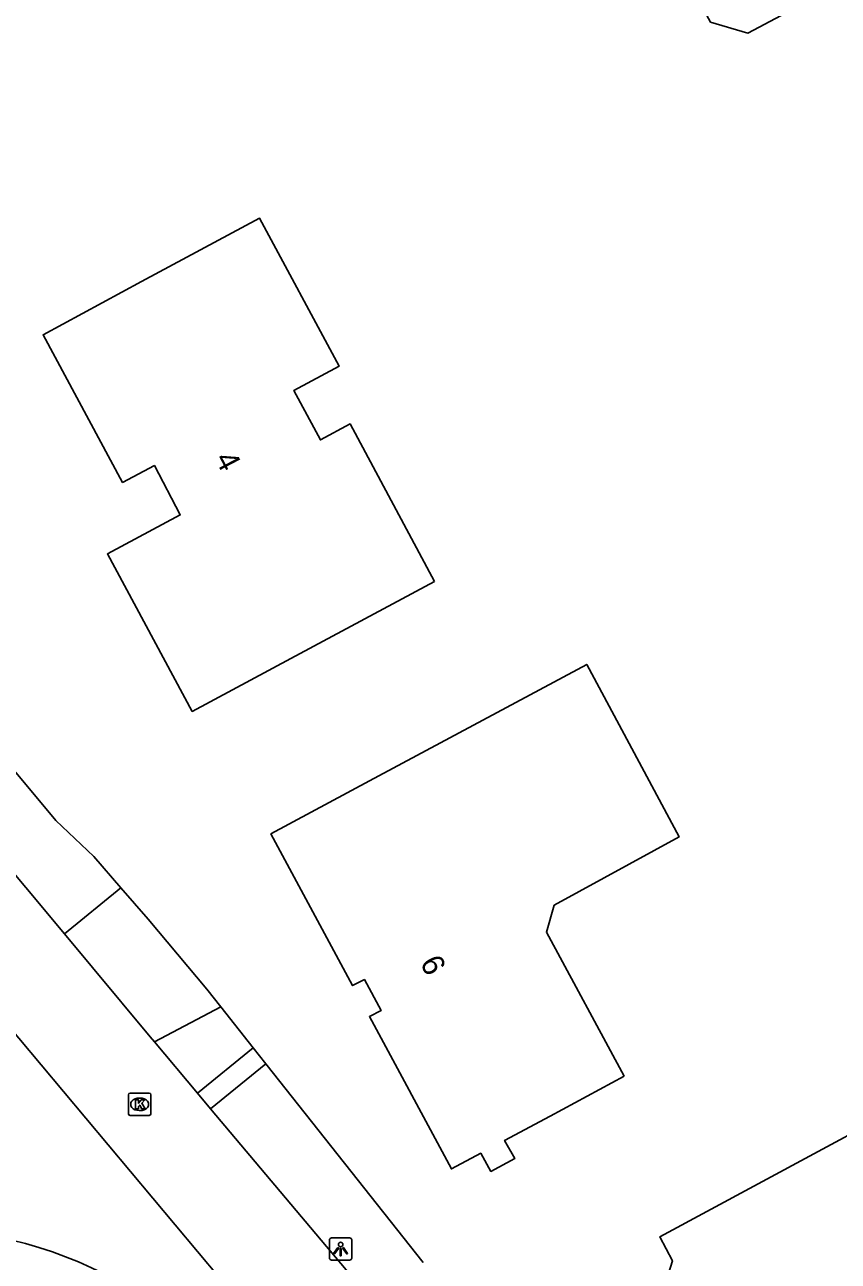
# Model space of a CAD drawing. Extents: x 157321 to 158827, y 386650 to 388532.
# Drawn here: x 158033.3 to 158069.6, y 387009.1 to 387064.3 of the extents above; entities that cross this region are included whole.
import ezdxf

# ---------------------------------------------------------------- set-up
doc = ezdxf.new("R2010")
doc.units = 0
for name, color, linetype in [('IMGEO_Fietspad_gesloten', 7, 'Continuous'), ('IMGEO_Groenvoorziening', 7, 'Continuous'), ('IMGEO_Kolk', 7, 'Continuous'), ('IMGEO_Lichtpunt', 7, 'Continuous'), ('IMGEO_Pand', 7, 'Continuous'), ('IMGEO_Pand_nummerreeks', 7, 'Continuous'), ('IMGEO_Rijbaan_lokaal_open', 7, 'Continuous'), ('IMGEO_Voetpad_open', 7, 'Continuous')]:
    doc.layers.add(name, color=color, linetype=linetype)

msp = doc.modelspace()

# ---------------------------------------------------------------- linework, layer by layer
at = {"layer": 'IMGEO_Fietspad_gesloten'}
msp.add_arc((158028.726, 386992.618), 17.871, 38.3367, 103.5976, dxfattribs=at)
at = {"layer": 'IMGEO_Groenvoorziening'}
for points in [[(158028.605, 387036.088), (158034.706, 387028.782), (158036.406, 387027.172), (158037.616, 387025.773)], [(158042.075, 387020.457), (158043.526, 387018.625)], [(158044.088, 387017.915), (158051.115, 387009.041)]]:
    msp.add_lwpolyline(points, dxfattribs=at)
at = {"layer": 'IMGEO_Kolk'}
for p, q in [((158037.951, 387015.678), (158037.951, 387016.53)), ((158038.026, 387016.604), (158038.878, 387016.604)), ((158038.439, 387016.384), (158038.464, 387016.384)), ((158038.952, 387016.53), (158038.952, 387015.678)), ((158038.878, 387015.604), (158038.026, 387015.604)), ((158038.462, 387015.824), (158038.437, 387015.824))]:
    msp.add_line(p, q, dxfattribs=at)
for points in [[(158037.951, 387015.678), (158037.951, 387016.53)], [(158038.026, 387016.604), (158038.878, 387016.604)], [(158038.272, 387016.304), (158038.395, 387016.304), (158038.395, 387016.153), (158038.525, 387016.304), (158038.689, 387016.304), (158038.543, 387016.153), (158038.696, 387015.904), (158038.544, 387015.904), (158038.459, 387016.068), (158038.395, 387016.001), (158038.395, 387015.904), (158038.272, 387015.904), (158038.272, 387016.304)], [(158038.952, 387016.53), (158038.952, 387015.678)], [(158038.878, 387015.604), (158038.026, 387015.604)]]:
    msp.add_lwpolyline(points, dxfattribs=at)
for centre, start, end in [((158038.028, 387016.528), 91.552, 178.448), ((158038.028, 387016.528), 91.552, 178.448), ((158038.876, 387016.528), 1.552, 88.448), ((158038.876, 387016.528), 1.552, 88.448), ((158038.028, 387015.68), 181.552, 268.448), ((158038.028, 387015.68), 181.552, 268.448), ((158038.876, 387015.68), 271.552, 358.448), ((158038.876, 387015.68), 271.552, 358.448)]:
    msp.add_arc(centre, 0.0765, start, end, dxfattribs=at)
for centre, major_axis, ratio, start_param, end_param in [((158038.438, 387016.104), (-0.387, 0.002), 0.722429, 4.712389, 7.853982), ((158038.463, 387016.104), (-0.39, 0.002), 0.717154, 1.570796, 4.712389)]:
    msp.add_ellipse(centre, major_axis=major_axis, ratio=ratio, start_param=start_param, end_param=end_param, dxfattribs=at)
at = {"layer": 'IMGEO_Lichtpunt'}
for p, q in [((158047.828, 387010.139), (158047.02, 387010.139)), ((158047.828, 387010.139), (158047.02, 387010.139)), ((158046.926, 387010.044), (158046.926, 387009.237)), ((158046.926, 387010.044), (158046.926, 387009.237)), ((158047.922, 387009.237), (158047.922, 387010.044)), ((158047.922, 387009.237), (158047.922, 387010.044)), ((158047.02, 387009.143), (158047.828, 387009.143)), ((158047.02, 387009.143), (158047.828, 387009.143))]:
    msp.add_line(p, q, dxfattribs=at)
for points in [[(158047.3, 387009.708), (158047.339, 387009.68), (158047.151, 387009.418), (158047.113, 387009.445), (158047.3, 387009.708)], [(158047.402, 387009.66), (158047.449, 387009.66), (158047.449, 387009.338), (158047.402, 387009.338), (158047.402, 387009.66)], [(158047.512, 387009.68), (158047.55, 387009.707), (158047.737, 387009.445), (158047.698, 387009.417), (158047.512, 387009.68)]]:
    msp.add_lwpolyline(points, dxfattribs=at)
msp.add_circle((158047.425, 387009.842), 0.0994, dxfattribs=at)
for centre, start, end in [((158047.02, 387010.044), 90, 180), ((158047.02, 387010.044), 90, 180), ((158047.828, 387010.044), 0, 90), ((158047.828, 387010.044), 0, 90), ((158047.02, 387009.237), 180, 270), ((158047.02, 387009.237), 180, 270), ((158047.828, 387009.237), 270, 0), ((158047.828, 387009.237), 270, 360)]:
    msp.add_arc(centre, 0.0946, start, end, dxfattribs=at)
at = {"layer": 'IMGEO_Pand'}
for points in [[(158063.938, 387064.433), (158063.277, 387065.674), (158063.839, 387067.133), (158065.368, 387068.012), (158066.956, 387067.551), (158067.668, 387066.216), (158067.099, 387064.737), (158065.603, 387063.95), (158063.938, 387064.433)], [(158051.62, 387039.453), (158045.205, 387036.013), (158040.798, 387033.649), (158037.01, 387040.685), (158040.264, 387042.431), (158039.109, 387044.628), (158037.691, 387043.882), (158034.138, 387050.479), (158038.54, 387052.851), (158043.799, 387055.684), (158047.362, 387049.078), (158045.333, 387047.984), (158046.522, 387045.779), (158047.845, 387046.492), (158051.62, 387039.453)], [(158060.084, 387017.361), (158056.775, 387015.575), (158054.744, 387014.491), (158055.201, 387013.68), (158054.136, 387013.106), (158053.682, 387013.92), (158052.371, 387013.219), (158048.709, 387020.019), (158049.234, 387020.287), (158048.485, 387021.671), (158047.956, 387021.409), (158044.314, 387028.177), (158048.719, 387030.544), (158058.412, 387035.751), (158062.541, 387028.045), (158056.957, 387024.992), (158056.612, 387023.795), (158060.084, 387017.361)], [(158072.717, 386997.362), (158071.577, 386996.754), (158067.165, 386994.4), (158064.15, 387000), (158060.554, 387006.681), (158061.631, 387007.196), (158062.243, 387009.118), (158061.673, 387010.182), (158066.076, 387012.553), (158073.919, 387016.775), (158075.044, 387014.699), (158075.64, 387015.022), (158077.822, 387010.954), (158073.767, 387008.769), (158073.384, 387009.478), (158070.806, 387008.087), (158071.432, 387006.928), (158070.523, 387003.959), (158069.497, 387003.413), (158071.313, 387000), (158072.717, 386997.362)]]:
    msp.add_lwpolyline(points, dxfattribs=at)
at = {"layer": 'IMGEO_Rijbaan_lokaal_open'}
for points in [[(158103.553, 386927.909), (158105.632, 386932.404), (158049.019, 387000), (158018.09, 387036.929)], [(158026.305, 387034.245), (158035.092, 387023.711)], [(158035.092, 387023.711), (158036.342, 387022.212), (158038.917, 387019.117), (158039.109, 387018.889)], [(158039.109, 387018.889), (158041.04, 387016.593)], [(158041.04, 387016.593), (158041.617, 387015.907)], [(158041.617, 387015.907), (158048.553, 387007.661)]]:
    msp.add_lwpolyline(points, dxfattribs=at)
at = {"layer": 'IMGEO_Voetpad_open'}
for points in [[(158035.092, 387023.711), (158037.616, 387025.773)], [(158037.616, 387025.773), (158038.829, 387024.37), (158041.451, 387021.245), (158042.075, 387020.457)], [(158042.075, 387020.457), (158039.109, 387018.889)], [(158043.526, 387018.625), (158041.04, 387016.593)], [(158043.526, 387018.625), (158044.088, 387017.915)], [(158041.617, 387015.907), (158044.088, 387017.915)]]:
    msp.add_lwpolyline(points, dxfattribs=at)

# ---------------------------------------------------------------- texts
at = {"layer": 'IMGEO_Pand_nummerreeks'}
for s, rotation, p in [('4', 297.7309, (158041.788, 387044.946)), ('6', 298.4242, (158050.945, 387022.42))]:
    msp.add_text(s, height=1, rotation=rotation, dxfattribs=at).set_placement(p)

doc.saveas('drawing.dxf')
